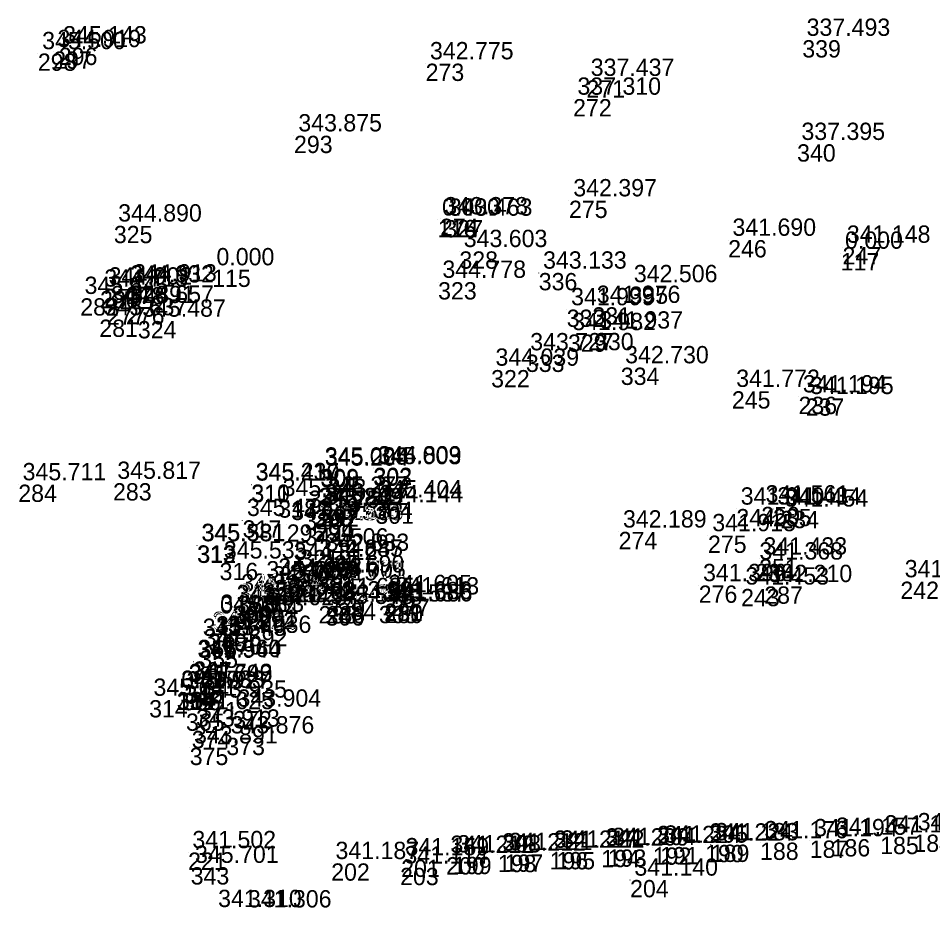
# Model space of a CAD drawing. Extents: x -829398 to -819400, y -1074439 to -1067977.
# Drawn here: x -820069.6 to -820006.2, y -1073221.5 to -1073159.8 of the extents above; entities that cross this region are included whole.
import ezdxf

# ---------------------------------------------------------------- set-up
doc = ezdxf.new("R2010")
doc.units = 0
for name, color, linetype in [('Vrstva 60', 7, 'Continuous'), ('Vrstva 61', 7, 'Continuous'), ('Čísla bodů_doměření_2012', 7, 'Continuous')]:
    doc.layers.add(name, color=color, linetype=linetype)

# ---------------------------------------------------------------- blocks, each defined once
blk = doc.blocks.new('BOD')
at = {"layer": 'Čísla bodů_doměření_2012'}
for p, q in [((-0.15, 0), (0.15, 0)), ((0, -0.15), (0, 0.15))]:
    blk.add_line(p, q, dxfattribs=at)

msp = doc.modelspace()

# ---------------------------------------------------------------- linework, layer by layer
at = {"layer": 'Vrstva 60'}
for p, q in [((-820015.253, -1073161.326), (-820015.253, -1073161.326)), ((-820067.21, -1073162.108), (-820067.21, -1073162.108)), ((-820066.819, -1073161.849), (-820066.819, -1073161.849)), ((-820068.274, -1073162.25), (-820068.274, -1073162.25)), ((-820041.377, -1073162.953), (-820041.377, -1073162.953)), ((-820030.225, -1073164.103), (-820030.225, -1073164.103)), ((-820031.149, -1073165.411), (-820031.149, -1073165.411)), ((-820050.507, -1073167.953), (-820050.507, -1073167.953)), ((-820015.611, -1073168.545), (-820015.611, -1073168.545)), ((-820031.435, -1073172.457), (-820031.435, -1073172.457)), ((-820040.38, -1073173.705), (-820040.38, -1073173.705)), ((-820040.069, -1073173.801), (-820040.069, -1073173.801)), ((-820020.395, -1073175.192), (-820020.395, -1073175.192)), ((-820012.462, -1073175.674), (-820012.462, -1073175.674)), ((-820063.66, -1073178.574), (-820063.66, -1073178.574)), ((-820062.164, -1073178.43), (-820062.164, -1073178.43)), ((-820040.513, -1073178.107), (-820040.513, -1073178.107)), ((-820065.333, -1073179.224), (-820065.333, -1073179.224)), ((-820063.96, -1073178.716), (-820063.96, -1073178.716)), ((-820063.488, -1073179.858), (-820063.488, -1073179.858)), ((-820062.163, -1073179.833), (-820062.163, -1073179.833)), ((-820064.009, -1073180.703), (-820064.009, -1073180.703)), ((-820061.336, -1073180.804), (-820061.336, -1073180.804)), ((-820036.834, -1073184.202), (-820036.834, -1073184.202)), ((-820069.63, -1073192.146), (-820069.63, -1073192.146)), ((-820063.06, -1073192.047), (-820063.06, -1073192.047))]:
    msp.add_line(p, q, dxfattribs=at)

# ---------------------------------------------------------------- block references
at = {"layer": 'Vrstva 60', "xscale": 0.010000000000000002, "yscale": 0.010000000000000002}
for p in [(-820040.54, -1073173.79), (-820040.54, -1073173.79), (-820040.069, -1073173.801), (-820040.069, -1073173.801), (-820063.001, -1073174.201), (-820063.001, -1073174.201), (-820020.395, -1073175.192), (-820020.395, -1073175.192), (-820039.035, -1073175.973), (-820039.035, -1073175.973), (-820012.462, -1073175.674), (-820012.462, -1073175.674), (-820012.589, -1073176.09), (-820012.589, -1073176.09), (-820056.185, -1073177.238), (-820056.185, -1073177.238), (-820033.531, -1073177.47), (-820033.531, -1073177.47), (-820061.967, -1073178.36), (-820061.967, -1073178.36), (-820040.513, -1073178.107), (-820040.513, -1073178.107), (-820027.234, -1073178.41), (-820027.234, -1073178.41), (-820029.807, -1073179.846), (-820029.807, -1073179.846), (-820031.587, -1073180.009), (-820031.587, -1073180.009), (-820061.336, -1073180.804), (-820061.336, -1073180.804), (-820031.505, -1073181.735), (-820031.505, -1073181.735), (-820029.625, -1073181.626), (-820029.625, -1073181.626), (-820034.422, -1073183.133), (-820034.422, -1073183.133), (-820036.834, -1073184.202), (-820036.834, -1073184.202), (-820027.84, -1073184.034), (-820027.84, -1073184.034), (-820020.135, -1073185.671), (-820020.135, -1073185.671), (-820015.513, -1073186.053), (-820015.513, -1073186.053), (-820015.014, -1073186.167), (-820015.014, -1073186.167), (-820048.672, -1073191.061), (-820048.672, -1073191.061), (-820048.658, -1073191.133), (-820048.658, -1073191.133), (-820045.01, -1073191.03), (-820045.01, -1073191.03), (-820044.986, -1073190.975), (-820044.986, -1073190.975), (-820053.467, -1073192.139), (-820053.467, -1073192.139), (-820053.46, -1073192.171), (-820053.46, -1073192.171), (-820048.64, -1073193.08), (-820048.64, -1073193.08), (-820051.593, -1073193.238), (-820051.593, -1073193.238), (-820048.644, -1073193.597), (-820048.644, -1073193.597), (-820044.946, -1073193.336), (-820044.946, -1073193.336), (-820044.865, -1073193.665), (-820044.865, -1073193.665), (-820018.099, -1073193.688), (-820018.099, -1073193.688), (-820017.285, -1073193.828), (-820017.285, -1073193.828), (-820049.788, -1073194.057), (-820049.788, -1073194.057), (-820049.102, -1073193.878), (-820049.102, -1073193.878), (-820049.047, -1073193.88), (-820049.047, -1073193.88), (-820048.677, -1073193.854), (-820048.677, -1073193.854), (-820019.824, -1073193.835), (-820019.824, -1073193.835), (-820016.774, -1073193.968), (-820016.774, -1073193.968), (-820054.069, -1073194.622), (-820054.069, -1073194.622), (-820051.01, -1073194.904), (-820051.01, -1073194.904), (-820049.051, -1073194.839), (-820049.051, -1073194.839), (-820049.025, -1073194.912), (-820049.025, -1073194.912), (-820027.99, -1073195.423), (-820027.99, -1073195.423), (-820021.794, -1073195.678), (-820021.794, -1073195.678), (-820057.233, -1073196.358), (-820057.233, -1073196.358), (-820057.203, -1073196.378), (-820057.203, -1073196.378), (-820050.06, -1073196.673), (-820050.06, -1073196.673), (-820055.669, -1073197.571), (-820055.669, -1073197.571), (-820049.05, -1073197.448), (-820049.05, -1073197.448), (-820049.047, -1073197.451), (-820049.047, -1073197.451), (-820048.62, -1073197.042), (-820048.62, -1073197.042), (-820018.243, -1073197.3), (-820018.243, -1073197.3), (-820050.829, -1073197.676), (-820050.829, -1073197.676), (-820018.523, -1073197.644), (-820018.523, -1073197.644), (-820051.891, -1073198.761), (-820051.891, -1073198.761), (-820048.952, -1073198.542), (-820048.952, -1073198.542), (-820008.448, -1073198.873), (-820008.448, -1073198.873), (-820052.722, -1073198.949), (-820052.722, -1073198.949), (-820052.291, -1073199.306), (-820052.291, -1073199.306), (-820050.821, -1073199.087), (-820050.821, -1073199.087), (-820048.866, -1073198.914), (-820048.866, -1073198.914), (-820048.857, -1073198.922), (-820048.857, -1073198.922), (-820022.436, -1073199.142), (-820022.436, -1073199.142), (-820019.497, -1073199.378), (-820019.497, -1073199.378), (-820017.89, -1073199.206), (-820017.89, -1073199.206), (-820054.462, -1073199.85), (-820054.462, -1073199.85), (-820053.63, -1073199.815), (-820053.63, -1073199.815), (-820048.242, -1073200.108), (-820048.242, -1073200.108), (-820044.267, -1073199.904), (-820044.267, -1073199.904), (-820043.765, -1073200.063), (-820043.765, -1073200.063), (-820054.785, -1073200.604), (-820054.785, -1073200.604), (-820054.756, -1073200.56), (-820054.756, -1073200.56), (-820054.661, -1073200.531), (-820054.661, -1073200.531), (-820052.88, -1073200.18), (-820052.88, -1073200.18), (-820048.806, -1073200.572), (-820048.806, -1073200.572), (-820048.317, -1073200.723), (-820048.317, -1073200.723), (-820048.251, -1073200.569), (-820048.251, -1073200.569), (-820047.493, -1073200.343), (-820047.493, -1073200.343), (-820044.619, -1073200.557), (-820044.619, -1073200.557), (-820044.245, -1073200.395), (-820044.245, -1073200.395), (-820044.227, -1073200.548), (-820044.227, -1073200.548), (-820055.94, -1073201.381), (-820055.94, -1073201.381), (-820055.913, -1073201.274), (-820055.913, -1073201.274), (-820052.929, -1073200.809), (-820052.929, -1073200.809), (-820056.458, -1073202.462), (-820056.458, -1073202.462), (-820056.431, -1073202.529), (-820056.431, -1073202.529), (-820057.136, -1073202.934), (-820057.136, -1073202.934), (-820055.405, -1073202.73), (-820055.405, -1073202.73), (-820057.068, -1073203.657), (-820057.068, -1073203.657), (-820057.5, -1073204.454), (-820057.5, -1073204.454), (-820057.489, -1073204.406), (-820057.489, -1073204.406), (-820058.104, -1073206.135), (-820058.104, -1073206.135), (-820058.095, -1073206.068), (-820058.095, -1073206.068), (-820060.554, -1073207.092), (-820060.554, -1073207.092), (-820058.636, -1073206.54), (-820058.636, -1073206.54), (-820058.62, -1073206.569), (-820058.62, -1073206.569), (-820058.257, -1073206.596), (-820058.257, -1073206.596), (-820057.097, -1073207.217), (-820057.097, -1073207.217), (-820058, -1073208.019), (-820058, -1073208.019), (-820054.724, -1073207.846), (-820054.724, -1073207.846), (-820057.595, -1073209.229), (-820057.595, -1073209.229), (-820055.201, -1073209.702), (-820055.201, -1073209.702), (-820057.74, -1073210.395), (-820057.74, -1073210.395), (-820009.85, -1073216.57), (-820009.85, -1073216.57), (-820007.545, -1073216.417), (-820007.545, -1073216.417), (-820025.118, -1073217.277), (-820025.118, -1073217.277), (-820021.994, -1073217.133), (-820021.994, -1073217.133), (-820021.599, -1073217.113), (-820021.599, -1073217.113), (-820018.182, -1073216.973), (-820018.182, -1073216.973), (-820014.735, -1073216.829), (-820014.735, -1073216.829), (-820013.219, -1073216.732), (-820013.219, -1073216.732), (-820057.853, -1073217.66), (-820057.853, -1073217.66), (-820036.366, -1073217.82), (-820036.366, -1073217.82), (-820035.898, -1073217.793), (-820035.898, -1073217.793), (-820032.778, -1073217.632), (-820032.778, -1073217.632), (-820032.297, -1073217.623), (-820032.297, -1073217.623), (-820029.195, -1073217.479), (-820029.195, -1073217.479), (-820028.744, -1073217.444), (-820028.744, -1073217.444), (-820025.624, -1073217.309), (-820025.624, -1073217.309), (-820047.929, -1073218.413), (-820047.929, -1073218.413), (-820043.072, -1073218.153), (-820043.072, -1073218.153), (-820039.955, -1073217.984), (-820039.955, -1073217.984), (-820039.479, -1073217.954), (-820039.479, -1073217.954), (-820057.672, -1073218.678), (-820057.672, -1073218.678), (-820043.15, -1073218.721), (-820043.15, -1073218.721), (-820027.197, -1073219.564), (-820027.197, -1073219.564)]:
    msp.add_blockref('BOD', p, dxfattribs=at)

# ---------------------------------------------------------------- texts
at = {"layer": 'Vrstva 60'}
for s, p in [('339', (-820015.253, -1073162.526)), ('297', (-820067.21, -1073163.308)), ('296', (-820066.819, -1073163.049)), ('298', (-820068.274, -1073163.45)), ('273', (-820041.377, -1073164.153)), ('271', (-820030.225, -1073165.303)), ('272', (-820031.149, -1073166.611)), ('293', (-820050.507, -1073169.153)), ('340', (-820015.611, -1073169.745)), ('275', (-820031.435, -1073173.657)), ('116', (-820040.54, -1073174.99)), ('274', (-820040.38, -1073174.905)), ('327', (-820040.069, -1073175.001)), ('327', (-820040.069, -1073175.001)), ('325', (-820063.001, -1073175.401)), ('246', (-820020.395, -1073176.392)), ('246', (-820020.395, -1073176.392)), ('328', (-820039.035, -1073177.173)), ('247', (-820012.462, -1073176.874)), ('247', (-820012.462, -1073176.874)), ('117', (-820012.589, -1073177.29)), ('115', (-820056.185, -1073178.438)), ('336', (-820033.531, -1073178.67)), ('279', (-820063.66, -1073179.774)), ('278', (-820062.164, -1073179.63)), ('326', (-820061.967, -1073179.56)), ('323', (-820040.513, -1073179.307)), ('323', (-820040.513, -1073179.307)), ('335', (-820027.234, -1073179.61)), ('282', (-820065.333, -1073180.424)), ('280', (-820063.96, -1073179.916)), ('277', (-820063.488, -1073181.058)), ('276', (-820062.163, -1073181.033)), ('331', (-820029.807, -1073181.046)), ('332', (-820031.587, -1073181.209)), ('281', (-820064.009, -1073181.903)), ('324', (-820061.336, -1073182.004)), ('324', (-820061.336, -1073182.004)), ('329', (-820031.505, -1073182.935)), ('330', (-820029.625, -1073182.826)), ('333', (-820034.422, -1073184.333)), ('322', (-820036.834, -1073185.402)), ('322', (-820036.834, -1073185.402)), ('334', (-820027.84, -1073185.234)), ('245', (-820020.135, -1073186.871)), ('236', (-820015.513, -1073187.253)), ('237', (-820015.014, -1073187.367)), ('309', (-820048.672, -1073192.261)), ('308', (-820048.658, -1073192.333)), ('303', (-820045.01, -1073192.23)), ('302', (-820044.986, -1073192.175)), ('284', (-820069.63, -1073193.346)), ('283', (-820063.06, -1073193.247)), ('310', (-820053.467, -1073193.339)), ('311', (-820053.46, -1073193.371)), ('319', (-820048.64, -1073194.28)), ('318', (-820051.593, -1073194.438)), ('307', (-820048.644, -1073194.797)), ('304', (-820044.946, -1073194.536)), ('301', (-820044.865, -1073194.865)), ('244', (-820019.824, -1073195.035)), ('250', (-820018.099, -1073194.888)), ('235', (-820017.285, -1073195.028)), ('320', (-820049.788, -1073195.257)), ('293', (-820049.102, -1073195.078)), ('300', (-820049.047, -1073195.08)), ('292', (-820048.677, -1073195.054)), ('234', (-820016.774, -1073195.168)), ('317', (-820054.069, -1073195.822)), ('295', (-820051.01, -1073196.104)), ('294', (-820049.051, -1073196.039)), ('299', (-820049.025, -1073196.112)), ('274', (-820027.99, -1073196.623)), ('275', (-820021.794, -1073196.878)), ('313', (-820057.233, -1073197.558)), ('312', (-820057.203, -1073197.578)), ('321', (-820050.06, -1073197.873)), ('316', (-820055.669, -1073198.771)), ('283', (-820049.05, -1073198.648)), ('297', (-820049.047, -1073198.651)), ('285', (-820048.62, -1073198.242)), ('238', (-820018.523, -1073198.844)), ('251', (-820018.243, -1073198.5)), ('296', (-820050.829, -1073198.876)), ('360', (-820051.891, -1073199.961)), ('361', (-820048.952, -1073199.742)), ('282', (-820048.866, -1073200.114)), ('242', (-820008.448, -1073200.073)), ('359', (-820052.722, -1073200.149)), ('337', (-820052.291, -1073200.506)), ('289', (-820050.821, -1073200.287)), ('298', (-820048.857, -1073200.122)), ('276', (-820022.436, -1073200.342)), ('243', (-820019.497, -1073200.578)), ('287', (-820017.89, -1073200.406)), ('358', (-820054.462, -1073201.05)), ('338', (-820053.63, -1073201.015)), ('279', (-820048.242, -1073201.308)), ('278', (-820044.267, -1073201.104)), ('277', (-820043.765, -1073201.263)), ('290', (-820054.785, -1073201.804)), ('339', (-820054.756, -1073201.76)), ('369', (-820054.661, -1073201.731)), ('291', (-820052.929, -1073202.009)), ('114', (-820052.88, -1073201.38)), ('288', (-820048.806, -1073201.772)), ('306', (-820048.317, -1073201.923)), ('286', (-820048.251, -1073201.769)), ('284', (-820047.493, -1073201.543)), ('305', (-820044.619, -1073201.757)), ('281', (-820044.245, -1073201.595)), ('280', (-820044.227, -1073201.748)), ('357', (-820055.913, -1073202.474)), ('113', (-820055.94, -1073202.581)), ('340', (-820056.458, -1073203.662)), ('368', (-820056.431, -1073203.729)), ('356', (-820057.136, -1073204.134)), ('370', (-820055.405, -1073203.93)), ('355', (-820057.068, -1073204.857)), ('367', (-820057.5, -1073205.654)), ('341', (-820057.489, -1073205.606)), ('342', (-820058.104, -1073207.335)), ('315', (-820058.095, -1073207.268)), ('314', (-820060.554, -1073208.292)), ('354', (-820058.636, -1073207.74)), ('112', (-820058.62, -1073207.769)), ('366', (-820058.257, -1073207.796)), ('371', (-820057.097, -1073208.417)), ('365', (-820058, -1073209.219)), ('372', (-820054.724, -1073209.046)), ('374', (-820057.595, -1073210.429)), ('373', (-820055.201, -1073210.902)), ('375', (-820057.74, -1073211.595)), ('185', (-820009.85, -1073217.77)), ('184', (-820007.545, -1073217.617)), ('192', (-820025.624, -1073218.509)), ('191', (-820025.118, -1073218.477)), ('190', (-820021.994, -1073218.333)), ('189', (-820021.599, -1073218.313)), ('188', (-820018.182, -1073218.173)), ('187', (-820014.735, -1073218.029)), ('186', (-820013.219, -1073217.932)), ('221', (-820057.853, -1073218.86)), ('198', (-820036.366, -1073219.02)), ('197', (-820035.898, -1073218.993)), ('196', (-820032.778, -1073218.832)), ('195', (-820032.297, -1073218.823)), ('194', (-820029.195, -1073218.679)), ('193', (-820028.744, -1073218.644)), ('202', (-820047.929, -1073219.613)), ('201', (-820043.072, -1073219.353)), ('200', (-820039.955, -1073219.184)), ('199', (-820039.479, -1073219.154)), ('343', (-820057.672, -1073219.878)), ('203', (-820043.15, -1073219.921)), ('204', (-820027.197, -1073220.764))]:
    msp.add_text(s, height=1.2, dxfattribs=at).set_placement(p)
at = {"layer": 'Vrstva 61'}
for s, p in [('337.493', (-820014.953, -1073161.026)), ('345.500', (-820067.974, -1073161.95)), ('344.919', (-820066.91, -1073161.808)), ('345.143', (-820066.519, -1073161.549)), ('342.775', (-820041.077, -1073162.653)), ('337.437', (-820029.925, -1073163.803)), ('337.310', (-820030.849, -1073165.111)), ('343.875', (-820050.207, -1073167.653)), ('337.395', (-820015.311, -1073168.245)), ('342.397', (-820031.135, -1073172.157)), ('343.378', (-820040.08, -1073173.405)), ('344.890', (-820062.701, -1073173.901)), ('0.000', (-820040.24, -1073173.49)), ('343.463', (-820039.769, -1073173.501)), ('343.463', (-820039.769, -1073173.501)), ('341.690', (-820020.095, -1073174.892)), ('341.690', (-820020.095, -1073174.892)), ('341.148', (-820012.162, -1073175.374)), ('341.148', (-820012.162, -1073175.374)), ('343.603', (-820038.735, -1073175.673)), ('0.000', (-820012.289, -1073175.79)), ('0.000', (-820055.885, -1073176.938)), ('343.133', (-820033.231, -1073177.17)), ('344.778', (-820040.213, -1073177.807)), ('344.778', (-820040.213, -1073177.807)), ('344.713', (-820063.66, -1073178.416)), ('344.902', (-820063.36, -1073178.274)), ('344.932', (-820061.864, -1073178.13)), ('344.913', (-820061.667, -1073178.06)), ('342.506', (-820026.934, -1073178.11)), ('345.645', (-820065.033, -1073178.924)), ('344.891', (-820063.188, -1073179.558)), ('344.657', (-820061.863, -1073179.533)), ('341.999', (-820031.287, -1073179.709)), ('341.976', (-820029.507, -1073179.546)), ('345.637', (-820063.709, -1073180.403)), ('345.487', (-820061.036, -1073180.504)), ('345.487', (-820061.036, -1073180.504)), ('341.982', (-820031.205, -1073181.435)), ('341.937', (-820029.325, -1073181.326)), ('343.727', (-820034.122, -1073182.833)), ('344.039', (-820036.534, -1073183.902)), ('344.039', (-820036.534, -1073183.902)), ('342.730', (-820027.54, -1073183.734)), ('341.772', (-820019.835, -1073185.371)), ('341.194', (-820015.213, -1073185.753)), ('341.195', (-820014.714, -1073185.867)), ('345.025', (-820048.372, -1073190.761)), ('345.204', (-820048.358, -1073190.833)), ('345.003', (-820044.71, -1073190.73)), ('344.809', (-820044.686, -1073190.675)), ('345.711', (-820069.33, -1073191.846)), ('345.817', (-820062.76, -1073191.747)), ('345.237', (-820053.167, -1073191.839)), ('345.410', (-820053.16, -1073191.871)), ('345.343', (-820051.293, -1073192.938)), ('345.277', (-820048.34, -1073192.78)), ('345.404', (-820044.646, -1073193.036)), ('345.250', (-820049.488, -1073193.757)), ('345.243', (-820048.802, -1073193.578)), ('343.839', (-820048.747, -1073193.58)), ('345.222', (-820048.377, -1073193.554)), ('345.417', (-820048.344, -1073193.297)), ('344.144', (-820044.565, -1073193.365)), ('341.940', (-820019.524, -1073193.535)), ('341.561', (-820017.799, -1073193.388)), ('341.434', (-820016.985, -1073193.528)), ('341.454', (-820016.474, -1073193.668)), ('345.471', (-820053.769, -1073194.322)), ('345.225', (-820050.71, -1073194.604)), ('345.215', (-820048.751, -1073194.539)), ('343.683', (-820048.725, -1073194.612)), ('342.189', (-820027.69, -1073195.123)), ('341.915', (-820021.494, -1073195.378)), ('345.381', (-820056.933, -1073196.058)), ('345.531', (-820056.903, -1073196.078)), ('344.506', (-820049.76, -1073196.373)), ('342.833', (-820048.32, -1073196.742)), ('345.535', (-820055.369, -1073197.271)), ('344.812', (-820050.529, -1073197.376)), ('342.847', (-820048.75, -1073197.148)), ('344.685', (-820048.747, -1073197.151)), ('341.368', (-820018.223, -1073197.344)), ('341.433', (-820017.943, -1073197)), ('345.028', (-820052.422, -1073198.649)), ('344.978', (-820051.591, -1073198.461)), ('341.715', (-820050.521, -1073198.787)), ('344.690', (-820048.652, -1073198.242)), ('342.071', (-820048.566, -1073198.614)), ('344.705', (-820048.557, -1073198.622)), ('341.396', (-820022.136, -1073198.842)), ('341.275', (-820008.148, -1073198.573)), ('345.007', (-820051.991, -1073199.006)), ('341.453', (-820019.197, -1073199.078)), ('342.210', (-820017.59, -1073198.906)), ('345.145', (-820054.162, -1073199.55)), ('345.117', (-820053.33, -1073199.515)), ('0.000', (-820052.58, -1073199.88)), ('341.685', (-820047.942, -1073199.808)), ('343.991', (-820047.193, -1073200.043)), ('341.605', (-820043.967, -1073199.604)), ('341.686', (-820043.945, -1073200.095)), ('341.613', (-820043.465, -1073199.763)), ('341.821', (-820054.485, -1073200.304)), ('345.215', (-820054.456, -1073200.26)), ('341.828', (-820054.361, -1073200.231)), ('344.023', (-820052.629, -1073200.509)), ('341.467', (-820048.506, -1073200.272)), ('345.548', (-820048.017, -1073200.423)), ('342.187', (-820047.951, -1073200.269)), ('345.537', (-820044.319, -1073200.257)), ('341.686', (-820043.927, -1073200.248)), ('0.000', (-820055.64, -1073201.081)), ('345.333', (-820055.613, -1073200.974)), ('345.545', (-820056.836, -1073202.634)), ('345.422', (-820056.158, -1073202.162)), ('341.894', (-820056.131, -1073202.229)), ('344.036', (-820055.105, -1073202.43)), ('341.692', (-820056.768, -1073203.357)), ('341.944', (-820057.2, -1073204.154)), ('345.560', (-820057.189, -1073204.106)), ('341.743', (-820057.795, -1073205.768)), ('345.733', (-820058.336, -1073206.24)), ('0.000', (-820058.32, -1073206.269)), ('341.927', (-820057.957, -1073206.296)), ('345.699', (-820057.804, -1073205.835)), ('345.641', (-820060.254, -1073206.792)), ('343.935', (-820056.797, -1073206.917)), ('341.625', (-820057.7, -1073207.719)), ('343.904', (-820054.424, -1073207.546)), ('343.913', (-820057.295, -1073208.929)), ('343.876', (-820054.901, -1073209.402)), ('343.891', (-820057.44, -1073210.095)), ('341.194', (-820014.435, -1073216.529)), ('341.157', (-820012.919, -1073216.432)), ('341.160', (-820009.55, -1073216.27)), ('341.150', (-820007.245, -1073216.117)), ('341.209', (-820028.895, -1073217.179)), ('341.204', (-820028.444, -1073217.144)), ('341.224', (-820025.324, -1073217.009)), ('341.205', (-820024.818, -1073216.977)), ('341.224', (-820021.694, -1073216.833)), ('341.183', (-820021.299, -1073216.813)), ('341.176', (-820017.882, -1073216.673)), ('341.502', (-820057.553, -1073217.36)), ('341.159', (-820042.772, -1073217.853)), ('341.212', (-820039.655, -1073217.684)), ('341.208', (-820039.179, -1073217.654)), ('341.212', (-820036.066, -1073217.52)), ('341.221', (-820035.598, -1073217.493)), ('341.217', (-820032.478, -1073217.332)), ('341.222', (-820031.997, -1073217.323)), ('345.701', (-820057.372, -1073218.378)), ('341.187', (-820047.629, -1073218.113)), ('341.114', (-820042.85, -1073218.421)), ('341.140', (-820026.897, -1073219.264)), ('341.310', (-820055.771, -1073221.442)), ('341.306', (-820053.703, -1073221.469))]:
    msp.add_text(s, height=1.2, dxfattribs=at).set_placement(p)

doc.saveas('drawing.dxf')
